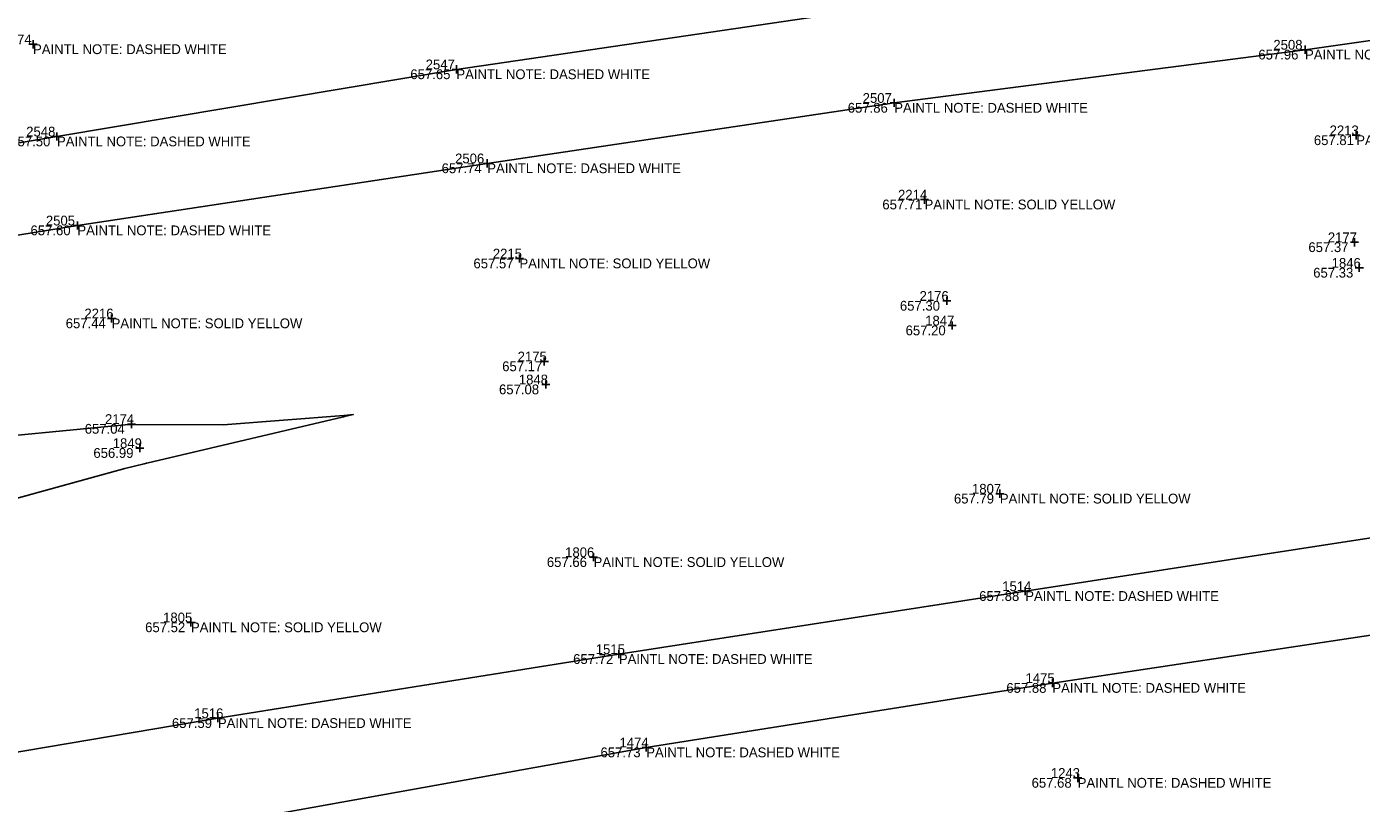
# Model space of a CAD drawing. Extents: x 2129350 to 2137777, y 657588 to 659885.
# Drawn here: x 2136652.7 to 2136816.2, y 659562.4 to 659657.6 of the extents above; entities that cross this region are included whole.
import ezdxf

# ---------------------------------------------------------------- set-up
doc = ezdxf.new("R2010")
doc.units = 0
for name, color, linetype in [('DT_X_Contour_Minor', 7, 'Continuous'), ('PV_X_COP', 7, 'Continuous'), ('SV_X_Shot_Marker', 7, 'Continuous'), ('SV_X_Text_Comment', 7, 'Continuous'), ('SV_X_Text_Elevation', 7, 'Continuous'), ('SV_X_Text_Name', 7, 'Continuous')]:
    doc.layers.add(name, color=color, linetype=linetype)

msp = doc.modelspace()

# ---------------------------------------------------------------- linework, layer by layer
at = {"layer": 'DT_X_Contour_Minor'}
msp.add_lwpolyline([(2136643.13, 659606.75), (2136665.19, 659608.88), (2136665.4, 659608.89), (2136665.55, 659608.89), (2136665.57, 659608.89), (2136665.58, 659608.89), (2136676.79, 659608.84), (2136691.57, 659609.99), (2136691.98, 659610), (2136692.72, 659610.08), (2136691.63, 659609.83), (2136691.53, 659609.8), (2136667.44, 659604.13), (2136667.4, 659604.12), (2136667.1, 659604.05), (2136664.73, 659603.47), (2136643.1, 659597.52)], dxfattribs=at)
at = {"layer": 'PV_X_COP'}
for points in [[(2137257.06, 659722.27), (2137206.89, 659716.59), (2137156.31, 659711.59), (2137105.57, 659705.53), (2137055.1, 659699.19), (2137005.93, 659693.46), (2136955.46, 659687.38), (2136905.63, 659680.54), (2136855.28, 659674.03), (2136806.16, 659666.32), (2136755.72, 659659.78), (2136705.35, 659652.39), (2136656.43, 659644.16), (2136606.64, 659635.79), (2136556.63, 659628.33), (2136507.53, 659620.32), (2136457.84, 659611.83), (2136408.59, 659602.41), (2136359.31, 659593.78), (2136309.46, 659585.92)], [(2136262.67, 659564.74), (2136312.74, 659573.59), (2136362.49, 659582.53), (2136411.74, 659591.62), (2136460.92, 659600.37), (2136510.74, 659608.63), (2136559.31, 659616.9), (2136609.93, 659625.35), (2136658.93, 659633.26), (2136709.13, 659640.87), (2136758.98, 659648.28), (2136809.29, 659654.8), (2136858.72, 659661.88), (2136908.68, 659668.97), (2136958.53, 659675.77), (2137008.35, 659682.06), (2137058.97, 659688.03), (2137109.1, 659694.71), (2137159.29, 659700.01), (2137209.87, 659704.9), (2137260.68, 659710.66)], [(2137275.59, 659654.74), (2137225.49, 659648.9), (2137175.37, 659643.04), (2137124.94, 659636.74), (2137074.86, 659630.47), (2137024.65, 659623.94), (2136974.44, 659617.7), (2136924.61, 659610.44), (2136875.04, 659603.35), (2136825.3, 659596.22), (2136775.02, 659588.45), (2136725.25, 659580.73), (2136676.14, 659572.88), (2136626.42, 659564.48), (2136576.82, 659555.17), (2136527.33, 659546.2), (2136478.17, 659536.47), (2136428.93, 659527.79), (2136379.64, 659519.25), (2136329.85, 659510.95), (2136280.38, 659502.64)], [(2136283.69, 659491.06), (2136332.92, 659499.96), (2136382.66, 659507.92), (2136432.22, 659516.18), (2136481.88, 659524.41), (2136530.83, 659534.32), (2136580.2, 659543.45), (2136629.4, 659552.49), (2136679.29, 659560.41), (2136728.6, 659569.29), (2136778.34, 659577.19), (2136828.18, 659584.68), (2136877.81, 659591.29), (2136928.17, 659598.69), (2136978.01, 659606.02), (2137027.73, 659612.26), (2137078.25, 659618.56), (2137128.21, 659625.22), (2137178.15, 659631.69), (2137228.57, 659637.49), (2137278.76, 659642.81)]]:
    msp.add_lwpolyline(points, dxfattribs=at)
at = {"layer": 'SV_X_Shot_Marker'}
for p, q in [((2136653, 659655.46), (2136654, 659655.46)), ((2136653.5, 659655.96), (2136653.5, 659654.96)), ((2136653.5, 659655.46), (2136653.5, 659655.46)), ((2136809.29, 659655.3), (2136809.29, 659654.3)), ((2136808.79, 659654.8), (2136809.79, 659654.8)), ((2136809.29, 659654.8), (2136809.29, 659654.8)), ((2136704.85, 659652.39), (2136705.85, 659652.39)), ((2136705.35, 659652.89), (2136705.35, 659651.89)), ((2136705.35, 659652.39), (2136705.35, 659652.39)), ((2136758.98, 659648.78), (2136758.98, 659647.78)), ((2136758.48, 659648.28), (2136759.48, 659648.28)), ((2136758.98, 659648.28), (2136758.98, 659648.28)), ((2136655.93, 659644.16), (2136656.93, 659644.16)), ((2136656.43, 659644.66), (2136656.43, 659643.66)), ((2136656.43, 659644.16), (2136656.43, 659644.16)), ((2136815.06, 659644.31), (2136816.06, 659644.31)), ((2136815.56, 659644.81), (2136815.56, 659643.81)), ((2136815.56, 659644.31), (2136815.56, 659644.31)), ((2136708.63, 659640.87), (2136709.63, 659640.87)), ((2136709.13, 659641.37), (2136709.13, 659640.37)), ((2136709.13, 659640.87), (2136709.13, 659640.87)), ((2136762.19, 659636.43), (2136763.19, 659636.43)), ((2136762.69, 659636.93), (2136762.69, 659635.93)), ((2136762.69, 659636.43), (2136762.69, 659636.43)), ((2136658.43, 659633.26), (2136659.43, 659633.26)), ((2136658.93, 659633.76), (2136658.93, 659632.76)), ((2136658.93, 659633.26), (2136658.93, 659633.26)), ((2136814.84, 659631.2), (2136815.84, 659631.2)), ((2136815.34, 659631.7), (2136815.34, 659630.7)), ((2136815.34, 659631.2), (2136815.34, 659631.2)), ((2136712.57, 659629.21), (2136713.57, 659629.21)), ((2136713.07, 659629.71), (2136713.07, 659628.71)), ((2136713.07, 659629.21), (2136713.07, 659629.21)), ((2136815.43, 659628.07), (2136816.43, 659628.07)), ((2136815.93, 659628.57), (2136815.93, 659627.57)), ((2136815.93, 659628.07), (2136815.93, 659628.07)), ((2136765.41, 659624.52), (2136765.41, 659623.52)), ((2136764.91, 659624.02), (2136765.91, 659624.02)), ((2136765.41, 659624.02), (2136765.41, 659624.02)), ((2136662.62, 659621.87), (2136663.62, 659621.87)), ((2136663.12, 659622.37), (2136663.12, 659621.37)), ((2136663.12, 659621.87), (2136663.12, 659621.87)), ((2136765.57, 659621), (2136766.57, 659621)), ((2136766.07, 659621.5), (2136766.07, 659620.5)), ((2136766.07, 659621), (2136766.07, 659621)), ((2136715.61, 659616.6), (2136716.61, 659616.6)), ((2136716.11, 659617.1), (2136716.11, 659616.1)), ((2136716.11, 659616.6), (2136716.11, 659616.6)), ((2136716.31, 659614.28), (2136716.31, 659613.28)), ((2136715.81, 659613.78), (2136716.81, 659613.78)), ((2136716.31, 659613.78), (2136716.31, 659613.78)), ((2136665.56, 659609.43), (2136665.56, 659608.43)), ((2136665.06, 659608.93), (2136666.06, 659608.93)), ((2136665.56, 659608.93), (2136665.56, 659608.93)), ((2136666.58, 659606.48), (2136666.58, 659605.48)), ((2136666.08, 659605.98), (2136667.08, 659605.98)), ((2136666.58, 659605.98), (2136666.58, 659605.98)), ((2136771.41, 659600.39), (2136772.41, 659600.39)), ((2136771.91, 659600.89), (2136771.91, 659599.89)), ((2136771.91, 659600.39), (2136771.91, 659600.39)), ((2136722.15, 659593.11), (2136722.15, 659592.11)), ((2136721.65, 659592.61), (2136722.65, 659592.61)), ((2136722.15, 659592.61), (2136722.15, 659592.61)), ((2136774.52, 659588.45), (2136775.52, 659588.45)), ((2136775.02, 659588.95), (2136775.02, 659587.95)), ((2136775.02, 659588.45), (2136775.02, 659588.45)), ((2136672.84, 659585.12), (2136672.84, 659584.12)), ((2136672.34, 659584.62), (2136673.34, 659584.62)), ((2136672.84, 659584.62), (2136672.84, 659584.62)), ((2136724.75, 659580.73), (2136725.75, 659580.73)), ((2136725.25, 659581.23), (2136725.25, 659580.23)), ((2136725.25, 659580.73), (2136725.25, 659580.73)), ((2136777.84, 659577.19), (2136778.84, 659577.19)), ((2136778.34, 659577.69), (2136778.34, 659576.69)), ((2136778.34, 659577.19), (2136778.34, 659577.19)), ((2136676.14, 659573.38), (2136676.14, 659572.38)), ((2136675.64, 659572.88), (2136676.64, 659572.88)), ((2136676.14, 659572.88), (2136676.14, 659572.88)), ((2136728.1, 659569.29), (2136729.1, 659569.29)), ((2136728.6, 659569.79), (2136728.6, 659568.79)), ((2136728.6, 659569.29), (2136728.6, 659569.29)), ((2136780.95, 659565.56), (2136781.95, 659565.56)), ((2136781.45, 659566.06), (2136781.45, 659565.06)), ((2136781.45, 659565.56), (2136781.45, 659565.56))]:
    msp.add_line(p, q, dxfattribs=at)

# ---------------------------------------------------------------- texts
at = {"layer": 'SV_X_Text_Comment'}
for s, p in [('PAINTL NOTE: DASHED WHITE', (2136653.5, 659654.26)), ('PAINTL NOTE: DASHED WHITE', (2136809.29, 659653.6)), ('PAINTL NOTE: DASHED WHITE', (2136705.35, 659651.19)), ('PAINTL NOTE: DASHED WHITE', (2136758.98, 659647.08)), ('PAINTL NOTE: DASHED WHITE', (2136656.43, 659642.96)), ('PAINTL NOTE: SOLID YELLOW', (2136815.56, 659643.11)), ('PAINTL NOTE: DASHED WHITE', (2136709.13, 659639.67)), ('PAINTL NOTE: SOLID YELLOW', (2136762.69, 659635.23)), ('PAINTL NOTE: DASHED WHITE', (2136658.93, 659632.06)), ('PAINTL NOTE: SOLID YELLOW', (2136713.07, 659628.01)), ('PAINTL NOTE: SOLID YELLOW', (2136663.12, 659620.67)), ('PAINTL NOTE: SOLID YELLOW', (2136771.91, 659599.19)), ('PAINTL NOTE: SOLID YELLOW', (2136722.15, 659591.41)), ('PAINTL NOTE: DASHED WHITE', (2136775.02, 659587.25)), ('PAINTL NOTE: SOLID YELLOW', (2136672.84, 659583.42)), ('PAINTL NOTE: DASHED WHITE', (2136725.25, 659579.53)), ('PAINTL NOTE: DASHED WHITE', (2136778.34, 659575.99)), ('PAINTL NOTE: DASHED WHITE', (2136676.14, 659571.68)), ('PAINTL NOTE: DASHED WHITE', (2136728.6, 659568.09)), ('PAINTL NOTE: DASHED WHITE', (2136781.45, 659564.36))]:
    msp.add_text(s, height=1.2, dxfattribs=at).set_placement(p)
at = {"layer": 'SV_X_Text_Elevation'}
for s, p in [('657.96', (2136803.57, 659653.6)), ('657.65', (2136699.71, 659651.19)), ('657.86', (2136753.28, 659647.08)), ('657.50', (2136650.71, 659642.96)), ('657.81', (2136810.37, 659643.11)), ('657.74', (2136703.54, 659639.67)), ('657.71', (2136757.52, 659635.23)), ('657.60', (2136653.19, 659632.06)), ('657.37', (2136809.7, 659630)), ('657.57', (2136707.44, 659628.01)), ('657.33', (2136810.29, 659626.87)), ('657.30', (2136759.67, 659622.82)), ('657.44', (2136657.5, 659620.67)), ('657.20', (2136760.37, 659619.8)), ('657.17', (2136710.96, 659615.4)), ('657.08', (2136710.57, 659612.57)), ('657.04', (2136659.83, 659607.74)), ('656.99', (2136660.89, 659604.78)), ('657.79', (2136766.29, 659599.19)), ('657.66', (2136716.43, 659591.41)), ('657.88', (2136769.38, 659587.25)), ('657.52', (2136667.23, 659583.42)), ('657.72', (2136719.65, 659579.53)), ('657.88', (2136772.71, 659575.99)), ('657.59', (2136670.51, 659571.68)), ('657.73', (2136723, 659568.09)), ('657.68', (2136775.8, 659564.36))]:
    msp.add_text(s, height=1.2, dxfattribs=at).set_placement(p)
at = {"layer": 'SV_X_Text_Name'}
for s, p in [('2974', (2136649.76, 659655.46)), ('2508', (2136805.41, 659654.8)), ('2547', (2136701.59, 659652.39)), ('2507', (2136755.11, 659648.28)), ('2548', (2136652.66, 659644.16)), ('2213', (2136812.3, 659644.31)), ('2506', (2136705.19, 659640.87)), ('2214', (2136759.44, 659636.43)), ('2505', (2136655.07, 659633.26)), ('2177', (2136812.08, 659631.2)), ('2215', (2136709.81, 659629.21)), ('1846', (2136812.55, 659628.07)), ('2176', (2136762.08, 659624.02)), ('2216', (2136659.79, 659621.87)), ('1847', (2136762.77, 659621)), ('2175', (2136712.85, 659616.6)), ('1848', (2136713, 659613.78)), ('2174', (2136662.31, 659608.93)), ('1849', (2136663.26, 659605.98)), ('1807', (2136768.5, 659600.39)), ('1806', (2136718.67, 659592.61)), ('1514', (2136772.2, 659588.45)), ('1805', (2136669.43, 659584.62)), ('1515', (2136722.42, 659580.73)), ('1475', (2136775.06, 659577.19)), ('1516', (2136673.24, 659572.88)), ('1474', (2136725.33, 659569.29)), ('1243', (2136778.16, 659565.56))]:
    msp.add_text(s, height=1.2, dxfattribs=at).set_placement(p)

doc.saveas('drawing.dxf')
